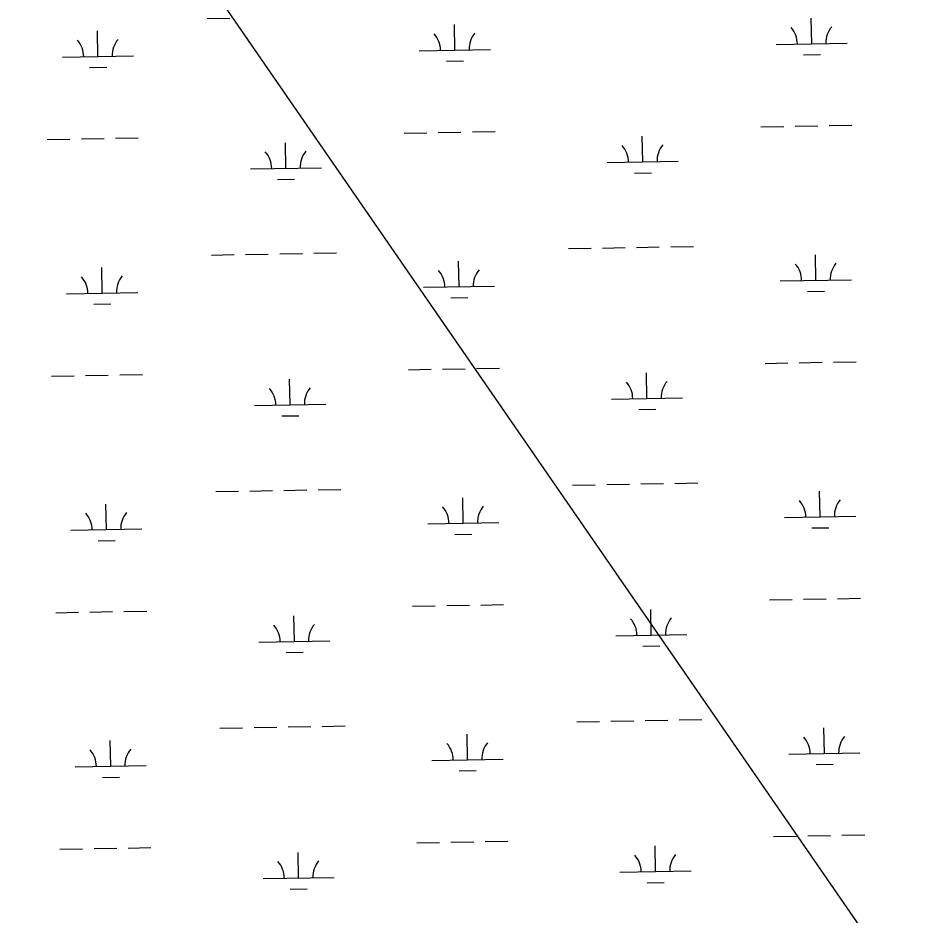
# Model space of a CAD drawing. Extents: x 3914892 to 3953151, y 242587 to 268572.
# Drawn here: x 3937258 to 3938519, y 264831 to 266092 of the extents above; entities that cross this region are included whole.
import ezdxf

# ---------------------------------------------------------------- set-up
doc = ezdxf.new("R2010")
doc.units = 0
doc.layers.add('V-UTIL-LINE', color=7, linetype='Continuous')
doc.layers.add('V-WETL-SWMP', color=7, linetype='Continuous')

msp = doc.modelspace()

# ---------------------------------------------------------------- linework, layer by layer
at = {"layer": 'V-UTIL-LINE'}
msp.add_lwpolyline([(3937257.7, 266529.8), (3940896.3, 261259), (3942305.5, 257189.6), (3945242.9, 251786.9), (3947661.4, 248530.4)], dxfattribs=at)
at = {"layer": 'V-WETL-SWMP'}
for p, q in [((3937523.9, 266091.3), (3937555.9, 266091.9)), ((3938373.9, 266055.8), (3938373.2, 266091.8)), ((3937872.1, 266046.8), (3937871.4, 266082.8)), ((3937370.2, 266037.8), (3937369.6, 266073.8)), ((3938323.9, 266054.9), (3938423.9, 266056.7)), ((3937320.2, 266036.9), (3937420.2, 266038.7)), ((3937822.1, 266045.9), (3937922, 266047.7)), ((3938362.2, 266040.1), (3938386.2, 266040.6)), ((3937860.3, 266031.1), (3937884.3, 266031.6)), ((3937358.5, 266022.2), (3937382.5, 266022.6)), ((3938302.5, 265939), (3938334.5, 265939.6)), ((3938350.5, 265939.9), (3938382.5, 265940.5)), ((3938398.5, 265940.8), (3938430.5, 265941.3)), ((3937394.9, 265922.8), (3937426.9, 265923.4)), ((3937800.7, 265930.1), (3937832.7, 265930.6)), ((3937848.7, 265930.9), (3937880.7, 265931.5)), ((3937896.7, 265931.8), (3937928.7, 265932.4)), ((3938136.3, 265889.6), (3938135.7, 265925.6)), ((3937298.9, 265921.1), (3937330.9, 265921.7)), ((3937346.9, 265921.9), (3937378.9, 265922.5)), ((3937634.5, 265880.7), (3937633.9, 265916.6)), ((3938086.4, 265888.7), (3938186.3, 265890.5)), ((3937584.5, 265879.8), (3937684.5, 265881.5)), ((3938124.6, 265874), (3938148.6, 265874.4)), ((3937622.8, 265865), (3937646.8, 265865.4)), ((3937529.8, 265758.7), (3937561.8, 265759.3)), ((3937577.8, 265759.5), (3937609.8, 265760.1)), ((3937625.8, 265760.4), (3937657.8, 265761)), ((3937673.8, 265761.3), (3937705.8, 265761.8)), ((3938031.7, 265767.7), (3938063.7, 265768.2)), ((3938079.7, 265768.5), (3938111.7, 265769.1)), ((3938127.6, 265769.4), (3938159.6, 265770)), ((3938175.6, 265770.2), (3938207.6, 265770.8)), ((3937878, 265714.2), (3937877.4, 265750.2)), ((3938379.8, 265723.1), (3938379.2, 265759.1)), ((3937376.2, 265705.2), (3937375.5, 265741.2)), ((3938329.8, 265722.3), (3938429.8, 265724)), ((3937828, 265713.3), (3937928, 265715.1)), ((3937326.2, 265704.3), (3937426.2, 265706.1)), ((3937866.3, 265698.5), (3937890.3, 265699)), ((3938368.1, 265707.5), (3938392.1, 265707.9)), ((3937364.5, 265689.5), (3937388.5, 265690)), ((3938356.5, 265607.3), (3938388.5, 265607.9)), ((3938404.5, 265608.1), (3938436.5, 265608.7)), ((3937806.7, 265597.4), (3937838.7, 265598)), ((3937854.7, 265598.3), (3937886.7, 265598.9)), ((3937902.7, 265599.2), (3937934.7, 265599.7)), ((3938308.5, 265606.4), (3938340.5, 265607)), ((3937304.8, 265588.5), (3937336.8, 265589)), ((3937352.8, 265589.3), (3937384.8, 265589.9)), ((3937400.8, 265590.2), (3937432.8, 265590.8)), ((3937640.5, 265548), (3937639.8, 265584)), ((3938142.3, 265557), (3938141.7, 265593)), ((3938092.3, 265556.1), (3938192.3, 265557.9)), ((3937590.5, 265547.1), (3937690.5, 265548.9)), ((3937628.7, 265532.4), (3937652.7, 265532.8)), ((3938130.6, 265541.4), (3938154.6, 265541.8)), ((3938037.6, 265435), (3938069.6, 265435.6)), ((3938085.6, 265435.9), (3938117.6, 265436.5)), ((3938133.6, 265436.8), (3938165.6, 265437.3)), ((3938181.6, 265437.6), (3938213.6, 265438.2)), ((3937535.8, 265426.1), (3937567.8, 265426.6)), ((3937583.8, 265426.9), (3937615.8, 265427.5)), ((3937631.8, 265427.8), (3937663.8, 265428.4)), ((3937679.8, 265428.6), (3937711.8, 265429.2)), ((3938385.8, 265390.5), (3938385.1, 265426.5)), ((3937382.1, 265372.6), (3937381.5, 265408.6)), ((3937884, 265381.5), (3937883.3, 265417.5)), ((3937834, 265380.7), (3937933.9, 265382.4)), ((3938335.8, 265389.6), (3938435.8, 265391.4)), ((3937332.1, 265371.7), (3937432.1, 265373.5)), ((3938374.1, 265374.9), (3938398.1, 265375.3)), ((3937370.4, 265356.9), (3937394.4, 265357.4)), ((3937872.2, 265365.9), (3937896.2, 265366.3)), ((3938314.5, 265273.8), (3938346.4, 265274.4)), ((3938362.4, 265274.7), (3938394.4, 265275.2)), ((3938410.4, 265275.5), (3938442.4, 265276.1)), ((3937310.8, 265255.8), (3937342.8, 265256.4)), ((3937358.8, 265256.7), (3937390.8, 265257.3)), ((3937406.8, 265257.6), (3937438.8, 265258.1)), ((3937812.6, 265264.8), (3937844.6, 265265.4)), ((3937860.6, 265265.7), (3937892.6, 265266.3)), ((3937908.6, 265266.5), (3937940.6, 265267.1)), ((3938148.2, 265224.4), (3938147.6, 265260.4)), ((3937646.4, 265215.4), (3937645.8, 265251.4)), ((3938098.3, 265223.5), (3938198.2, 265225.3)), ((3937596.4, 265214.5), (3937696.4, 265216.3)), ((3938136.5, 265208.7), (3938160.5, 265209.2)), ((3937634.7, 265199.8), (3937658.7, 265200.2)), ((3938091.6, 265103.3), (3938123.6, 265103.9)), ((3938139.6, 265104.1), (3938171.5, 265104.7)), ((3938187.5, 265105), (3938219.5, 265105.6)), ((3937541.7, 265093.4), (3937573.7, 265094)), ((3937589.7, 265094.3), (3937621.7, 265094.9)), ((3937637.7, 265095.2), (3937669.7, 265095.7)), ((3937685.7, 265096), (3937717.7, 265096.6)), ((3938043.6, 265102.4), (3938075.6, 265103)), ((3938391.7, 265057.9), (3938391.1, 265093.9)), ((3937889.9, 265048.9), (3937889.3, 265084.9)), ((3937388.1, 265039.9), (3937387.4, 265075.9)), ((3938341.7, 265057), (3938441.7, 265058.8)), ((3937338.1, 265039.1), (3937438.1, 265040.8)), ((3937839.9, 265048), (3937939.9, 265049.8)), ((3938380, 265042.3), (3938404, 265042.7)), ((3937878.2, 265033.3), (3937902.2, 265033.7)), ((3937376.4, 265024.3), (3937400.4, 265024.7)), ((3938320.4, 264941.2), (3938352.4, 264941.8)), ((3938368.4, 264942), (3938400.4, 264942.6)), ((3938416.4, 264942.9), (3938448.4, 264943.5)), ((3937818.6, 264932.2), (3937850.6, 264932.8)), ((3937866.6, 264933.1), (3937898.6, 264933.6)), ((3937914.6, 264933.9), (3937946.6, 264934.5)), ((3938154.2, 264891.8), (3938153.6, 264927.8)), ((3937316.7, 264923.2), (3937348.7, 264923.8)), ((3937364.7, 264924.1), (3937396.7, 264924.7)), ((3937412.7, 264924.9), (3937444.7, 264925.5)), ((3937652.4, 264882.8), (3937651.7, 264918.8)), ((3938104.2, 264890.9), (3938204.2, 264892.7)), ((3937602.4, 264881.9), (3937702.4, 264883.7)), ((3938142.5, 264876.1), (3938166.5, 264876.6)), ((3937640.6, 264867.1), (3937664.6, 264867.6))]:
    msp.add_line(p, q, dxfattribs=at)
for centre, start, end in [((3938318.6, 266055.3), 0.2532, 41.7968), ((3938429.1, 266057.2), 140.2532, 181.7968), ((3937816.8, 266046.3), 0.2532, 41.7968), ((3937927.3, 266048.3), 140.2532, 181.7968), ((3937315, 266037.3), 0.2532, 41.7968), ((3937425.5, 266039.3), 140.2532, 181.7968), ((3938081.1, 265889.1), 0.2532, 41.7968), ((3938191.6, 265891.1), 140.2532, 181.7968), ((3937579.3, 265880.1), 0.2532, 41.7968), ((3937689.7, 265882.1), 140.2532, 181.7968), ((3938435.1, 265724.6), 140.2532, 181.7968), ((3937822.8, 265713.7), 0.2532, 41.7968), ((3937933.2, 265715.6), 140.2532, 181.7968), ((3938324.6, 265722.6), 0.2532, 41.7968), ((3937320.9, 265704.7), 0.2532, 41.7968), ((3937431.4, 265706.7), 140.2532, 181.7968), ((3937585.2, 265547.5), 0.2532, 41.7968), ((3937695.7, 265549.5), 140.2532, 181.7968), ((3938087.1, 265556.5), 0.2532, 41.7968), ((3938197.5, 265558.5), 140.2532, 181.7968), ((3938330.5, 265390), 0.2532, 41.7968), ((3938441, 265392), 140.2532, 181.7968), ((3937326.9, 265372.1), 0.2532, 41.7968), ((3937437.4, 265374), 140.2532, 181.7968), ((3937828.7, 265381), 0.2532, 41.7968), ((3937939.2, 265383), 140.2532, 181.7968), ((3938093, 265223.9), 0.2532, 41.7968), ((3938203.5, 265225.9), 140.2532, 181.7968), ((3937591.2, 265214.9), 0.2532, 41.7968), ((3937701.6, 265216.9), 140.2532, 181.7968), ((3938336.5, 265057.4), 0.2532, 41.7968), ((3938447, 265059.4), 140.2532, 181.7968), ((3937834.7, 265048.4), 0.2532, 41.7968), ((3937945.1, 265050.4), 140.2532, 181.7968), ((3937332.8, 265039.4), 0.2532, 41.7968), ((3937443.3, 265041.4), 140.2532, 181.7968), ((3938099, 264891.3), 0.2532, 41.7968), ((3938209.4, 264893.2), 140.2532, 181.7968), ((3937597.1, 264882.3), 0.2532, 41.7968), ((3937707.6, 264884.3), 140.2532, 181.7968)]:
    msp.add_arc(centre, 35.2, start, end, dxfattribs=at)

doc.saveas('drawing.dxf')
